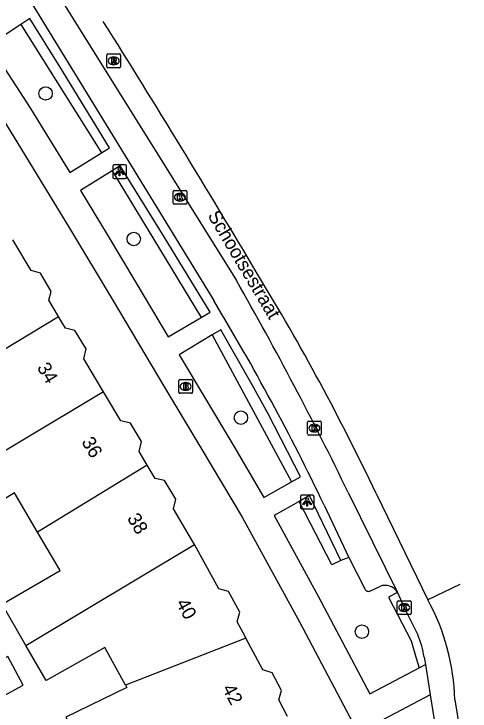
# Model space of a CAD drawing. Extents: x 159265 to 160143, y 383413 to 384319.
# Drawn here: x 159554.9 to 159588.2, y 384152.3 to 384203.2 of the extents above; entities that cross this region are included whole.
import ezdxf

# ---------------------------------------------------------------- set-up
doc = ezdxf.new("R2010")
doc.units = 0
for name, color, linetype in [('IMGEO_Boom', 7, 'Continuous'), ('IMGEO_Brandkraan', 7, 'Continuous'), ('IMGEO_Groenvoorziening', 7, 'Continuous'), ('IMGEO_Kolk', 7, 'Continuous'), ('IMGEO_Lichtpunt', 7, 'Continuous'), ('IMGEO_Openbare_ruimte_label', 7, 'Continuous'), ('IMGEO_Pand', 7, 'Continuous'), ('IMGEO_Pand_nummerreeks', 7, 'Continuous'), ('IMGEO_Parkeervlak_open', 7, 'Continuous'), ('IMGEO_Rijbaan_lokaal_gesloten', 7, 'Continuous'), ('IMGEO_Rioolput', 7, 'Continuous'), ('IMGEO_Voetpad_open', 7, 'Continuous')]:
    doc.layers.add(name, color=color, linetype=linetype)

msp = doc.modelspace()

# ---------------------------------------------------------------- linework, layer by layer
at = {"layer": 'IMGEO_Boom'}
for centre in [(159557.252, 384197.399), (159563.694, 384186.78), (159571.51, 384173.74), (159580.354, 384158.124)]:
    msp.add_circle(centre, 0.489, dxfattribs=at)
at = {"layer": 'IMGEO_Brandkraan'}
for p, q in [((159567.047, 384176.519), (159567.899, 384176.519)), ((159566.972, 384175.593), (159566.972, 384176.445)), ((159567.46, 384176.299), (159567.485, 384176.299)), ((159567.973, 384176.445), (159567.973, 384175.593)), ((159567.899, 384175.519), (159567.047, 384175.519)), ((159567.483, 384175.739), (159567.458, 384175.739))]:
    msp.add_line(p, q, dxfattribs=at)
for points in [[(159567.047, 384176.519), (159567.899, 384176.519)], [(159566.972, 384175.593), (159566.972, 384176.445)], [(159567.32, 384176.219), (159567.32, 384175.819), (159567.533, 384175.819)], [(159567.551, 384176.219), (159567.32, 384176.219)], [(159567.499, 384176.138), (159567.445, 384176.138), (159567.445, 384176.062)], [(159567.445, 384176.062), (159567.498, 384176.062)], [(159567.973, 384176.445), (159567.973, 384175.593)], [(159567.899, 384175.519), (159567.047, 384175.519)], [(159567.507, 384175.986), (159567.445, 384175.986), (159567.445, 384175.905)], [(159567.445, 384175.905), (159567.507, 384175.905)]]:
    msp.add_lwpolyline(points, dxfattribs=at)
for centre, radius, start, end in [((159567.049, 384176.443), 0.0765, 91.552, 178.448), ((159567.049, 384176.443), 0.0765, 91.552, 178.448), ((159567.897, 384176.443), 0.0765, 1.552, 88.448), ((159567.897, 384176.443), 0.0765, 1.552, 88.448), ((159567.5, 384176.1), 0.0379, 267.8285, 90.9355), ((159567.555, 384176.074), 0.145, 59.4692, 91.5367), ((159567.58, 384176.121), 0.0922, 285.5137, 58.1501), ((159567.585, 384175.929), 0.105, 301.3115, 78.989), ((159567.049, 384175.595), 0.0765, 181.552, 268.448), ((159567.049, 384175.595), 0.0765, 181.552, 268.448), ((159567.508, 384175.945), 0.0404, 269.8759, 90.5077), ((159567.539, 384176.07), 0.251, 268.6676, 293.5347), ((159567.897, 384175.595), 0.0765, 271.552, 358.448), ((159567.897, 384175.595), 0.0765, 271.552, 358.448)]:
    msp.add_arc(centre, radius, start, end, dxfattribs=at)
for centre, major_axis, ratio, start_param, end_param in [((159567.459, 384176.019), (-0.387, 0.002), 0.722429, 4.712389, 7.853982), ((159567.484, 384176.019), (-0.39, 0.002), 0.717154, 1.570796, 4.712389)]:
    msp.add_ellipse(centre, major_axis=major_axis, ratio=ratio, start_param=start_param, end_param=end_param, dxfattribs=at)
at = {"layer": 'IMGEO_Groenvoorziening'}
for points in [[(159555.432, 384202.437), (159561.322, 384193.063)], [(159562.112, 384191.744), (159568.602, 384181.061)], [(159569.42, 384179.787), (159575.217, 384169.061)], [(159578.823, 384163.307), (159578.16, 384163.006), (159575.776, 384167.632)], [(159582.957, 384160.97), (159582.301, 384160.646), (159583.937, 384157.465), (159584.321, 384156.2), (159584.536, 384155.493)]]:
    msp.add_lwpolyline(points, dxfattribs=at)
at = {"layer": 'IMGEO_Kolk'}
for p, q in [((159566.558, 384189.399), (159566.558, 384190.251)), ((159566.633, 384190.325), (159567.485, 384190.325)), ((159567.559, 384190.251), (159567.559, 384189.399)), ((159567.046, 384190.105), (159567.071, 384190.105)), ((159567.485, 384189.325), (159566.633, 384189.325)), ((159567.069, 384189.545), (159567.044, 384189.545)), ((159576.461, 384173.475), (159577.313, 384173.475)), ((159576.386, 384172.549), (159576.386, 384173.401)), ((159576.874, 384173.255), (159576.899, 384173.255)), ((159577.387, 384173.401), (159577.387, 384172.549)), ((159577.313, 384172.475), (159576.461, 384172.475)), ((159576.897, 384172.695), (159576.872, 384172.695)), ((159582.938, 384159.453), (159582.938, 384160.305)), ((159583.013, 384160.379), (159583.865, 384160.379)), ((159583.939, 384160.305), (159583.939, 384159.453)), ((159583.426, 384160.159), (159583.451, 384160.159)), ((159583.865, 384159.379), (159583.013, 384159.379)), ((159583.449, 384159.599), (159583.424, 384159.599))]:
    msp.add_line(p, q, dxfattribs=at)
for points in [[(159566.558, 384189.399), (159566.558, 384190.251)], [(159566.633, 384190.325), (159567.485, 384190.325)], [(159567.559, 384190.251), (159567.559, 384189.399)], [(159566.879, 384190.025), (159567.002, 384190.025), (159567.002, 384189.874), (159567.132, 384190.025), (159567.296, 384190.025), (159567.15, 384189.874), (159567.303, 384189.625), (159567.151, 384189.625), (159567.066, 384189.789), (159567.002, 384189.722), (159567.002, 384189.625), (159566.879, 384189.625), (159566.879, 384190.025)], [(159567.485, 384189.325), (159566.633, 384189.325)], [(159576.461, 384173.475), (159577.313, 384173.475)], [(159576.386, 384172.549), (159576.386, 384173.401)], [(159576.707, 384173.175), (159576.83, 384173.175), (159576.83, 384173.024), (159576.96, 384173.175), (159577.124, 384173.175), (159576.978, 384173.024), (159577.131, 384172.775), (159576.979, 384172.775), (159576.894, 384172.939), (159576.83, 384172.872), (159576.83, 384172.775), (159576.707, 384172.775), (159576.707, 384173.175)], [(159577.387, 384173.401), (159577.387, 384172.549)], [(159577.313, 384172.475), (159576.461, 384172.475)], [(159582.938, 384159.453), (159582.938, 384160.305)], [(159583.013, 384160.379), (159583.865, 384160.379)], [(159583.939, 384160.305), (159583.939, 384159.453)], [(159583.259, 384160.079), (159583.382, 384160.079), (159583.382, 384159.928), (159583.512, 384160.079), (159583.676, 384160.079), (159583.53, 384159.928), (159583.683, 384159.679), (159583.531, 384159.679), (159583.446, 384159.843), (159583.382, 384159.776), (159583.382, 384159.679), (159583.259, 384159.679), (159583.259, 384160.079)], [(159583.865, 384159.379), (159583.013, 384159.379)]]:
    msp.add_lwpolyline(points, dxfattribs=at)
for centre, start, end in [((159566.635, 384190.249), 91.552, 178.448), ((159566.635, 384190.249), 91.552, 178.448), ((159567.483, 384190.249), 1.552, 88.448), ((159567.483, 384190.249), 1.552, 88.448), ((159566.635, 384189.401), 181.552, 268.448), ((159566.635, 384189.401), 181.552, 268.448), ((159567.483, 384189.401), 271.552, 358.448), ((159567.483, 384189.401), 271.552, 358.448), ((159576.463, 384173.399), 91.552, 178.448), ((159576.463, 384173.399), 91.552, 178.448), ((159577.311, 384173.399), 1.552, 88.448), ((159577.311, 384173.399), 1.552, 88.448), ((159576.463, 384172.551), 181.552, 268.448), ((159576.463, 384172.551), 181.552, 268.448), ((159577.311, 384172.551), 271.552, 358.448), ((159577.311, 384172.551), 271.552, 358.448), ((159583.015, 384160.303), 91.552, 178.448), ((159583.015, 384160.303), 91.552, 178.448), ((159583.863, 384160.303), 1.552, 88.448), ((159583.863, 384160.303), 1.552, 88.448), ((159583.015, 384159.455), 181.552, 268.448), ((159583.015, 384159.455), 181.552, 268.448), ((159583.863, 384159.455), 271.552, 358.448), ((159583.863, 384159.455), 271.552, 358.448)]:
    msp.add_arc(centre, 0.0765, start, end, dxfattribs=at)
for centre, major_axis, ratio, start_param, end_param in [((159567.045, 384189.825), (-0.387, 0.002), 0.722429, 4.712389, 7.853982), ((159567.07, 384189.825), (-0.39, 0.002), 0.717154, 1.570796, 4.712389), ((159576.873, 384172.975), (-0.387, 0.002), 0.722429, 4.712389, 7.853982), ((159576.898, 384172.975), (-0.39, 0.002), 0.717154, 1.570796, 4.712389), ((159583.425, 384159.879), (-0.387, 0.002), 0.722429, 4.712389, 7.853982), ((159583.45, 384159.879), (-0.39, 0.002), 0.717154, 1.570796, 4.712389)]:
    msp.add_ellipse(centre, major_axis=major_axis, ratio=ratio, start_param=start_param, end_param=end_param, dxfattribs=at)
at = {"layer": 'IMGEO_Lichtpunt'}
for p, q in [((159562.156, 384192.092), (159562.156, 384191.285)), ((159562.156, 384192.092), (159562.156, 384191.285)), ((159563.058, 384192.187), (159562.25, 384192.187)), ((159563.058, 384192.187), (159562.25, 384192.187)), ((159563.152, 384191.285), (159563.152, 384192.092)), ((159563.152, 384191.285), (159563.152, 384192.092)), ((159562.25, 384191.191), (159563.058, 384191.191)), ((159562.25, 384191.191), (159563.058, 384191.191)), ((159575.857, 384167.997), (159575.857, 384167.19)), ((159575.857, 384167.997), (159575.857, 384167.19)), ((159576.759, 384168.092), (159575.951, 384168.092)), ((159576.759, 384168.092), (159575.951, 384168.092)), ((159576.853, 384167.19), (159576.853, 384167.997)), ((159576.853, 384167.19), (159576.853, 384167.997)), ((159575.951, 384167.096), (159576.759, 384167.096)), ((159575.951, 384167.096), (159576.759, 384167.096))]:
    msp.add_line(p, q, dxfattribs=at)
for points in [[(159562.53, 384191.756), (159562.569, 384191.728), (159562.381, 384191.466), (159562.343, 384191.493), (159562.53, 384191.756)], [(159562.632, 384191.708), (159562.679, 384191.708), (159562.679, 384191.386), (159562.632, 384191.386), (159562.632, 384191.708)], [(159562.742, 384191.728), (159562.78, 384191.755), (159562.967, 384191.493), (159562.928, 384191.465), (159562.742, 384191.728)], [(159576.231, 384167.661), (159576.27, 384167.633), (159576.082, 384167.371), (159576.044, 384167.398), (159576.231, 384167.661)], [(159576.333, 384167.613), (159576.38, 384167.613), (159576.38, 384167.291), (159576.333, 384167.291), (159576.333, 384167.613)], [(159576.443, 384167.633), (159576.481, 384167.66), (159576.668, 384167.398), (159576.629, 384167.37), (159576.443, 384167.633)]]:
    msp.add_lwpolyline(points, dxfattribs=at)
for centre in [(159562.655, 384191.89), (159576.356, 384167.795)]:
    msp.add_circle(centre, 0.0994, dxfattribs=at)
for centre, start, end in [((159562.25, 384192.092), 90, 180), ((159562.25, 384192.092), 90, 180), ((159563.058, 384192.092), 0, 90), ((159563.058, 384192.092), 0, 90), ((159562.25, 384191.285), 180, 270), ((159562.25, 384191.285), 180, 270), ((159563.058, 384191.285), 270, 0), ((159563.058, 384191.285), 270, 360), ((159575.951, 384167.997), 90, 180), ((159575.951, 384167.997), 90, 180), ((159576.759, 384167.997), 0, 90), ((159576.759, 384167.997), 0, 90), ((159575.951, 384167.19), 180, 270), ((159575.951, 384167.19), 180, 270), ((159576.759, 384167.19), 270, 0), ((159576.759, 384167.19), 270, 360)]:
    msp.add_arc(centre, 0.0946, start, end, dxfattribs=at)
at = {"layer": 'IMGEO_Pand'}
for points in [[(159558.185, 384181.127), (159557.475, 384182.32), (159557.648, 384182.951), (159556.885, 384184.289), (159556.188, 384184.481), (159554.855, 384186.721)], [(159550.164, 384176.282), (159558.185, 384181.127)], [(159561.476, 384175.628), (159560.032, 384178.041), (159560.205, 384178.773), (159559.383, 384180.107), (159558.697, 384180.27), (159558.362, 384180.829), (159558.185, 384181.127)], [(159561.476, 384175.628), (159549.179, 384168.287)], [(159564.679, 384170.277), (159564.077, 384171.283), (159564.254, 384172.003), (159563.447, 384173.333), (159562.747, 384173.505), (159561.476, 384175.628)], [(159564.679, 384170.277), (159556.656, 384165.394)], [(159568.13, 384164.475), (159567.99, 384164.729), (159566.588, 384167.079), (159566.76, 384167.803), (159565.931, 384169.148), (159565.258, 384169.309), (159564.679, 384170.277)], [(159556.656, 384165.394), (159554.977, 384168.252), (159550.768, 384165.674), (159549.179, 384168.287)], [(159555.81, 384157.12), (159554.069, 384160.142), (159558.309, 384162.58), (159556.656, 384165.394)], [(159555.81, 384157.12), (159568.13, 384164.475)], [(159571.885, 384157.656), (159571.828, 384157.764), (159571.239, 384158.832), (159571.444, 384159.537), (159570.61, 384161.053), (159569.902, 384161.259), (159568.13, 384164.475)], [(159571.885, 384157.656), (159563.094, 384154.212)], [(159574.928, 384151.928), (159574.275, 384153.158), (159574.484, 384153.84), (159573.806, 384155.119), (159573.121, 384155.329), (159571.885, 384157.656)], [(159563.094, 384154.212), (159561.581, 384156.959), (159557.28, 384154.57), (159555.81, 384157.12)], [(159552.221, 384155.108), (159553.338, 384153.008), (159555.606, 384154.213), (159554.488, 384156.314), (159552.221, 384155.108)], [(159563.094, 384154.212), (159563.188, 384154.042), (159558.736, 384151.892), (159558.823, 384151.715)]]:
    msp.add_lwpolyline(points, dxfattribs=at)
at = {"layer": 'IMGEO_Parkeervlak_open'}
for points in [[(159579.405, 384163.548), (159580.554, 384161.251)], [(159580.935, 384161.089), (159581.649, 384161.424)]]:
    msp.add_lwpolyline(points, dxfattribs=at)
for centre, radius, start, end in [((159580.82, 384161.349), 0.284, 200.1269, 293.803), ((159582.047, 384160.461), 1.042, 29.2432, 112.4736)]:
    msp.add_arc(centre, radius, start, end, dxfattribs=at)
at = {"layer": 'IMGEO_Rijbaan_lokaal_gesloten'}
for points in [[(159555.529, 384208.842), (159571.194, 384183.742)], [(159579.352, 384168.275), (159582.957, 384160.97)], [(159581.39, 384168.197), (159585.173, 384160.437)], [(159587.509, 384161.555), (159585.173, 384160.437)], [(159582.957, 384160.97), (159583.439, 384159.879), (159584.438, 384157.886)], [(159584.895, 384156.263), (159584.995, 384155.735)], [(159584.995, 384155.735), (159585.336, 384153.517)], [(159585.336, 384153.517), (159586.594, 384145.643), (159586.827, 384144.475), (159586.99, 384143.625)], [(159587.145, 384153.157), (159588.25, 384146.285)]]:
    msp.add_lwpolyline(points, dxfattribs=at)
for centre, radius, start, end in [((158793.344, 383720.801), 906.754, 30.735704, 32.101072), ((159423.535, 384093.249), 174.744, 25.39779, 31.37329), ((159338.283, 384051.009), 268.078, 25.94018, 29.67823), ((159570.909, 384152.666), 16.243, 1.7318, 28.5812), ((159578.316, 384155.286), 6.651, 8.4436, 23.0085)]:
    msp.add_arc(centre, radius, start, end, dxfattribs=at)
at = {"layer": 'IMGEO_Rioolput'}
for p, q in [((159561.726, 384199.355), (159561.726, 384200.207)), ((159561.801, 384200.281), (159562.653, 384200.281)), ((159562.214, 384200.061), (159562.239, 384200.061)), ((159562.727, 384200.207), (159562.727, 384199.355)), ((159562.237, 384199.501), (159562.212, 384199.501)), ((159562.653, 384199.281), (159561.801, 384199.281))]:
    msp.add_line(p, q, dxfattribs=at)
for points in [[(159561.726, 384199.355), (159561.726, 384200.207)], [(159561.801, 384200.281), (159562.653, 384200.281)], [(159562.315, 384199.979), (159562.063, 384199.981), (159562.063, 384199.581)], [(159562.727, 384200.207), (159562.727, 384199.355)], [(159562.063, 384199.581), (159562.187, 384199.581), (159562.187, 384199.743), (159562.198, 384199.743)], [(159562.241, 384199.9), (159562.187, 384199.9), (159562.187, 384199.819)], [(159562.187, 384199.819), (159562.239, 384199.819)], [(159562.245, 384199.714), (159562.316, 384199.581), (159562.456, 384199.581), (159562.391, 384199.707)], [(159562.653, 384199.281), (159561.801, 384199.281)]]:
    msp.add_lwpolyline(points, dxfattribs=at)
for centre, radius, start, end in [((159561.803, 384200.205), 0.0765, 91.552, 178.448), ((159561.803, 384200.205), 0.0765, 91.552, 178.448), ((159562.314, 384199.869), 0.109, 350.3612, 89.416), ((159562.651, 384200.205), 0.0765, 1.552, 88.448), ((159562.651, 384200.205), 0.0765, 1.552, 88.448), ((159562.197, 384199.69), 0.0533, 26.0293, 88.6989), ((159562.223, 384200.008), 0.19, 274.7715, 282.9687), ((159562.247, 384199.804), 0.0964, 77.0061, 93.1865), ((159562.261, 384199.861), 0.0378, 276.6634, 79.6772), ((159562.312, 384199.869), 0.112, 277.5842, 350.9817), ((159562.296, 384199.654), 0.108, 29.5134, 73.7905), ((159561.803, 384199.357), 0.0765, 181.552, 268.448), ((159561.803, 384199.357), 0.0765, 181.552, 268.448), ((159562.651, 384199.357), 0.0765, 271.552, 358.448), ((159562.651, 384199.357), 0.0765, 271.552, 358.448)]:
    msp.add_arc(centre, radius, start, end, dxfattribs=at)
for centre, major_axis, ratio, start_param, end_param in [((159562.213, 384199.781), (-0.387, 0.002), 0.722429, 4.712389, 7.853982), ((159562.238, 384199.781), (-0.39, 0.002), 0.717154, 1.570796, 4.712389)]:
    msp.add_ellipse(centre, major_axis=major_axis, ratio=ratio, start_param=start_param, end_param=end_param, dxfattribs=at)
at = {"layer": 'IMGEO_Voetpad_open'}
for points in [[(159526.601, 384229.44), (159529.577, 384231.612), (159529.513, 384231.702), (159529.775, 384231.885), (159530.148, 384231.353), (159533.693, 384226.516), (159536.601, 384222.376), (159537.239, 384221.447), (159540.561, 384216.702), (159545.411, 384209.299), (159545.303, 384209.26), (159548.142, 384204.946), (159551.354, 384200.029), (159555.416, 384193.432), (159558.999, 384187.571), (159562.104, 384182.378), (159565.962, 384175.916), (159568.655, 384171.419), (159571.612, 384166.491), (159575.782, 384158.842), (159581.986, 384147.144), (159583, 384145.004), (159584.508, 384141.549), (159587.224, 384134.718)], [(159554.271, 384207.194), (159569.528, 384182.286)], [(159561.322, 384193.063), (159561.912, 384193.427), (159558.312, 384199.321), (159556.105, 384202.877), (159555.432, 384202.437)], [(159555.432, 384202.437), (159553.126, 384200.928), (159556.136, 384196.309), (159559.014, 384191.638), (159561.322, 384193.063)], [(159568.602, 384181.061), (159569.264, 384181.451), (159565.91, 384186.935), (159562.708, 384192.11), (159562.112, 384191.744)], [(159562.112, 384191.744), (159559.805, 384190.328), (159561.748, 384187.113), (159563.841, 384183.612), (159566.208, 384179.65), (159568.602, 384181.061)], [(159575.217, 384169.061), (159575.873, 384169.43), (159573.493, 384174.024), (159572.345, 384176.13), (159570.041, 384180.16), (159569.42, 384179.787)], [(159569.42, 384179.787), (159567.003, 384178.334), (159571.009, 384171.651), (159573.186, 384167.918), (159575.217, 384169.061)], [(159578.823, 384163.307), (159576.515, 384168.05), (159575.776, 384167.632)], [(159575.776, 384167.632), (159573.949, 384166.6), (159577.149, 384160.722), (159580.919, 384153.585), (159584.536, 384155.493)], [(159577.59, 384167.363), (159579.405, 384163.548)], [(159579.405, 384163.548), (159578.823, 384163.307)], [(159584.536, 384155.493), (159584.995, 384155.735)], [(159585.336, 384153.517), (159581.916, 384151.716), (159583.53, 384148.628)]]:
    msp.add_lwpolyline(points, dxfattribs=at)
msp.add_arc((159421.813, 384092.845), 172.683, 25.56467, 31.19471, dxfattribs=at)

# ---------------------------------------------------------------- texts
at = {"layer": 'IMGEO_Openbare_ruimte_label'}
msp.add_text('Schootsestraat', height=1, rotation=300.7967, dxfattribs=at).set_placement((159569.051, 384188.498))
at = {"layer": 'IMGEO_Pand_nummerreeks'}
for s, rotation, p in [('34', 300.8998, (159556.591, 384177.402)), ('36', 300.9071, (159559.839, 384171.977)), ('38', 300.8237, (159563.171, 384166.404)), ('40', 298.7671, (159566.741, 384160.211)), ('42', 297.983, (159570.12, 384153.985))]:
    msp.add_text(s, height=1, rotation=rotation, dxfattribs=at).set_placement(p)

doc.saveas('drawing.dxf')
